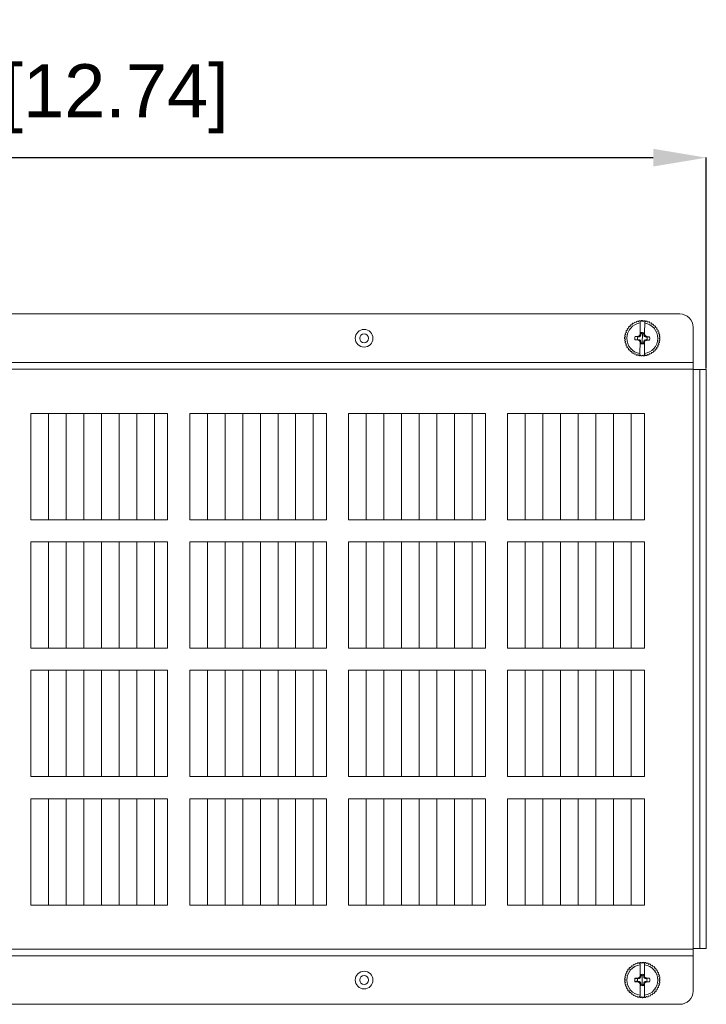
# Model space of a CAD drawing. Header units: millimetres. Extents: x 3925 to 5043, y -86 to 778.
# Tile 279 of 439: x 4589 to 4628, y 403 to 459. Entities that reach past the tile are written whole.
import ezdxf

# ---------------------------------------------------------------- set-up
doc = ezdxf.new("R2010")
doc.units = ezdxf.units.MM
doc.header["$LTSCALE"] = 46.255
doc.header["$PDMODE"] = 3
doc.header["$PDSIZE"] = 1
doc.layers.get('0').update_dxf_attribs({"linetype": 'CONTINUOUS'})
doc.layers.get('Defpoints').update_dxf_attribs({"linetype": 'CONTINUOUS'})
for name, color, linetype in [('H30K-FOG-FILDXF_CONTINUOUS_LINE', 7, 'CONTINUOUS'), ('PIN-D3_L3-T1DXF_CONTINUOUS_LINE', 7, 'CONTINUOUS'), ('SW3DPS-52-39DXF_CONTINUOUS_LINE', 7, 'CONTINUOUS')]:
    doc.layers.add(name, color=color, linetype=linetype)
doc.styles.add('SLDTEXTSTYLE0', font='arialbd.ttf', dxfattribs={"height": 5.5})
doc.styles.add('SLDTEXTSTYLE2', font='arial.ttf')
doc.dimstyles.new('SLDDIMSTYLE1', dxfattribs={"dimtxt": 5.650301, "dimasz": 4.572, "dimexe": 0, "dimexo": 0.0625, "dimgap": 1.412575, "dimtad": 0, "dimtih": 1, "dimtoh": 1, "dimlfac": 3.5, "dimrnd": 1e-09, "dimzin": 4, "dimdsep": 46, "dimtxsty": 'SLDTEXTSTYLE0', "dimsah": 1, "dimcen": 0.09, "dimadec": 0, "dimazin": 1, "dimtol": 1, "dimtp": 0.8, "dimtm": 0.8, "dimtfac": 1, "dimtdec": 1, "dimtofl": 0, "dimtmove": 0, "dimatfit": 3, "dimfxl": 1, "dimfrac": 2, "dimtolj": 1, "dimarcsym": 0})

# ---------------------------------------------------------------- blocks, each defined once
blk = doc.blocks.new('*D46')
at = {"color": 0, "linetype": 'Continuous', "lineweight": -2}
for p, q in [((4547.219, 439.294), (4547.219, 451.231)), ((4550.219, 451.231), (4625.094, 451.231)), ((4628.094, 439.294), (4628.094, 451.231))]:
    blk.add_line(p, q, dxfattribs=at)
at = {"color": 0, "linetype": 'Continuous'}
for points in [[(4550.219, 451.731), (4550.219, 450.731), (4547.219, 451.231)], [(4625.094, 451.731), (4625.094, 450.731), (4628.094, 451.231)]]:
    blk.add_solid(points, dxfattribs=at)
at = {"layer": 'Defpoints', "color": 0, "linetype": 'Continuous'}
for p in [(4628.094, 451.231), (4547.219, 439.231), (4628.094, 439.231)]:
    blk.add_point(p, dxfattribs=at)
at = {"color": 0, "linetype": 'Continuous', "lineweight": 0, "insert": (4587.657, 454.566), "char_height": 3, "attachment_point": 5, "style": 'SLDTEXTSTYLE2'}
blk.add_mtext('\\A1;323.50 [12.74]', dxfattribs=at)

msp = doc.modelspace()

# ---------------------------------------------------------------- linework, layer by layer
at = {"layer": 'H30K-FOG-FILDXF_CONTINUOUS_LINE', "color": 7, "linetype": 'Continuous', "lineweight": 0}
for p, q in [((4548.7191, 442.3811), (4626.5941, 442.3811)), ((4627.3441, 404.0561), (4627.3441, 441.6311)), ((4547.9691, 439.6311), (4627.3441, 439.6311)), ((4547.9691, 439.2561), (4627.3441, 439.2561)), ((4628.0941, 439.2311), (4627.3441, 439.2311)), ((4627.7191, 439.2311), (4627.7191, 406.4561)), ((4628.0941, 439.2311), (4628.0941, 406.4561)), ((4589.8441, 436.7561), (4589.8441, 430.7374)), ((4597.5941, 436.7561), (4589.8441, 436.7561)), ((4590.8441, 436.7561), (4590.8441, 430.7374)), ((4591.8441, 436.7561), (4591.8441, 430.7374)), ((4592.8441, 436.7561), (4592.8441, 430.7374)), ((4593.8441, 436.7561), (4593.8441, 430.7374)), ((4594.8441, 436.7561), (4594.8441, 430.7374)), ((4595.8441, 436.7561), (4595.8441, 430.7374)), ((4596.8441, 436.7561), (4596.8441, 430.7374)), ((4597.5941, 430.7374), (4597.5941, 436.7561)), ((4598.8441, 436.7561), (4598.8441, 430.7374)), ((4606.5941, 436.7561), (4598.8441, 436.7561)), ((4599.8441, 436.7561), (4599.8441, 430.7374)), ((4600.8441, 436.7561), (4600.8441, 430.7374)), ((4601.8441, 436.7561), (4601.8441, 430.7374)), ((4602.8441, 436.7561), (4602.8441, 430.7374)), ((4603.8441, 436.7561), (4603.8441, 430.7374)), ((4604.8441, 436.7561), (4604.8441, 430.7374)), ((4605.8441, 436.7561), (4605.8441, 430.7374)), ((4606.5941, 430.7374), (4606.5941, 436.7561)), ((4615.5941, 436.7561), (4607.8441, 436.7561)), ((4607.8441, 436.7561), (4607.8441, 430.7374)), ((4608.8441, 436.7561), (4608.8441, 430.7374)), ((4609.8441, 436.7561), (4609.8441, 430.7374)), ((4610.8441, 436.7561), (4610.8441, 430.7374)), ((4611.8441, 436.7561), (4611.8441, 430.7374)), ((4612.8441, 436.7561), (4612.8441, 430.7374)), ((4613.8441, 436.7561), (4613.8441, 430.7374)), ((4614.8441, 436.7561), (4614.8441, 430.7374)), ((4615.5941, 430.7374), (4615.5941, 436.7561)), ((4624.5941, 436.7561), (4616.8441, 436.7561)), ((4616.8441, 436.7561), (4616.8441, 430.7374)), ((4617.8441, 436.7561), (4617.8441, 430.7374)), ((4618.8441, 436.7561), (4618.8441, 430.7374)), ((4619.8441, 436.7561), (4619.8441, 430.7374)), ((4620.8441, 436.7561), (4620.8441, 430.7374)), ((4621.8441, 436.7561), (4621.8441, 430.7374)), ((4622.8441, 436.7561), (4622.8441, 430.7374)), ((4623.8441, 436.7561), (4623.8441, 430.7374)), ((4624.5941, 430.7374), (4624.5941, 436.7561)), ((4589.8441, 430.7374), (4597.5941, 430.7374)), ((4598.8441, 430.7374), (4606.5941, 430.7374)), ((4607.8441, 430.7374), (4615.5941, 430.7374)), ((4616.8441, 430.7374), (4624.5941, 430.7374)), ((4589.8441, 429.4861), (4589.8441, 423.4674)), ((4597.5941, 429.4861), (4589.8441, 429.4861)), ((4590.8441, 429.4861), (4590.8441, 423.4674)), ((4591.8441, 429.4861), (4591.8441, 423.4674)), ((4592.8441, 429.4861), (4592.8441, 423.4674)), ((4593.8441, 429.4861), (4593.8441, 423.4674)), ((4594.8441, 429.4861), (4594.8441, 423.4674)), ((4595.8441, 429.4861), (4595.8441, 423.4674)), ((4596.8441, 429.4861), (4596.8441, 423.4674)), ((4597.5941, 423.4674), (4597.5941, 429.4861)), ((4606.5941, 429.4861), (4598.8441, 429.4861)), ((4598.8441, 429.4861), (4598.8441, 423.4674)), ((4599.8441, 429.4861), (4599.8441, 423.4674)), ((4600.8441, 429.4861), (4600.8441, 423.4674)), ((4601.8441, 429.4861), (4601.8441, 423.4674)), ((4602.8441, 429.4861), (4602.8441, 423.4674)), ((4603.8441, 429.4861), (4603.8441, 423.4674)), ((4604.8441, 429.4861), (4604.8441, 423.4674)), ((4605.8441, 429.4861), (4605.8441, 423.4674)), ((4606.5941, 423.4674), (4606.5941, 429.4861)), ((4615.5941, 429.4861), (4607.8441, 429.4861)), ((4607.8441, 429.4861), (4607.8441, 423.4674)), ((4608.8441, 429.4861), (4608.8441, 423.4674)), ((4609.8441, 429.4861), (4609.8441, 423.4674)), ((4610.8441, 429.4861), (4610.8441, 423.4674)), ((4611.8441, 429.4861), (4611.8441, 423.4674)), ((4612.8441, 429.4861), (4612.8441, 423.4674)), ((4613.8441, 429.4861), (4613.8441, 423.4674)), ((4614.8441, 429.4861), (4614.8441, 423.4674)), ((4615.5941, 423.4674), (4615.5941, 429.4861)), ((4624.5941, 429.4861), (4616.8441, 429.4861)), ((4616.8441, 429.4861), (4616.8441, 423.4674)), ((4617.8441, 429.4861), (4617.8441, 423.4674)), ((4618.8441, 429.4861), (4618.8441, 423.4674)), ((4619.8441, 429.4861), (4619.8441, 423.4674)), ((4620.8441, 429.4861), (4620.8441, 423.4674)), ((4621.8441, 429.4861), (4621.8441, 423.4674)), ((4622.8441, 429.4861), (4622.8441, 423.4674)), ((4623.8441, 429.4861), (4623.8441, 423.4674)), ((4624.5941, 423.4674), (4624.5941, 429.4861)), ((4589.8441, 423.4674), (4597.5941, 423.4674)), ((4598.8441, 423.4674), (4606.5941, 423.4674)), ((4607.8441, 423.4674), (4615.5941, 423.4674)), ((4616.8441, 423.4674), (4624.5941, 423.4674)), ((4597.5941, 422.2161), (4589.8441, 422.2161)), ((4589.8441, 422.2161), (4589.8441, 416.1974)), ((4590.8441, 422.2161), (4590.8441, 416.1974)), ((4591.8441, 422.2161), (4591.8441, 416.1974)), ((4592.8441, 422.2161), (4592.8441, 416.1974)), ((4593.8441, 422.2161), (4593.8441, 416.1974)), ((4594.8441, 422.2161), (4594.8441, 416.1974)), ((4595.8441, 422.2161), (4595.8441, 416.1974)), ((4596.8441, 422.2161), (4596.8441, 416.1974)), ((4597.5941, 416.1974), (4597.5941, 422.2161)), ((4606.5941, 422.2161), (4598.8441, 422.2161)), ((4598.8441, 422.2161), (4598.8441, 416.1974)), ((4599.8441, 422.2161), (4599.8441, 416.1974)), ((4600.8441, 422.2161), (4600.8441, 416.1974)), ((4601.8441, 422.2161), (4601.8441, 416.1974)), ((4602.8441, 422.2161), (4602.8441, 416.1974)), ((4603.8441, 422.2161), (4603.8441, 416.1974)), ((4604.8441, 422.2161), (4604.8441, 416.1974)), ((4605.8441, 422.2161), (4605.8441, 416.1974)), ((4606.5941, 416.1974), (4606.5941, 422.2161)), ((4615.5941, 422.2161), (4607.8441, 422.2161)), ((4607.8441, 422.2161), (4607.8441, 416.1974)), ((4608.8441, 422.2161), (4608.8441, 416.1974)), ((4609.8441, 422.2161), (4609.8441, 416.1974)), ((4610.8441, 422.2161), (4610.8441, 416.1974)), ((4611.8441, 422.2161), (4611.8441, 416.1974)), ((4612.8441, 422.2161), (4612.8441, 416.1974)), ((4613.8441, 422.2161), (4613.8441, 416.1974)), ((4614.8441, 422.2161), (4614.8441, 416.1974)), ((4615.5941, 416.1974), (4615.5941, 422.2161)), ((4624.5941, 422.2161), (4616.8441, 422.2161)), ((4616.8441, 422.2161), (4616.8441, 416.1974)), ((4617.8441, 422.2161), (4617.8441, 416.1974)), ((4618.8441, 422.2161), (4618.8441, 416.1974)), ((4619.8441, 422.2161), (4619.8441, 416.1974)), ((4620.8441, 422.2161), (4620.8441, 416.1974)), ((4621.8441, 422.2161), (4621.8441, 416.1974)), ((4622.8441, 422.2161), (4622.8441, 416.1974)), ((4623.8441, 422.2161), (4623.8441, 416.1974)), ((4624.5941, 416.1974), (4624.5941, 422.2161)), ((4589.8441, 416.1974), (4597.5941, 416.1974)), ((4598.8441, 416.1974), (4606.5941, 416.1974)), ((4607.8441, 416.1974), (4615.5941, 416.1974)), ((4616.8441, 416.1974), (4624.5941, 416.1974)), ((4597.5941, 414.9461), (4589.8441, 414.9461)), ((4589.8441, 414.9461), (4589.8441, 408.9274)), ((4590.8441, 414.9461), (4590.8441, 408.9311)), ((4591.8441, 414.9461), (4591.8441, 408.9311)), ((4592.8441, 414.9461), (4592.8441, 408.9311)), ((4593.8441, 414.9461), (4593.8441, 408.9311)), ((4594.8441, 414.9461), (4594.8441, 408.9311)), ((4595.8441, 414.9461), (4595.8441, 408.9311)), ((4596.8441, 414.9461), (4596.8441, 408.9311)), ((4597.5941, 408.9274), (4597.5941, 414.9461)), ((4606.5941, 414.9461), (4598.8441, 414.9461)), ((4598.8441, 414.9461), (4598.8441, 408.9274)), ((4599.8441, 414.9461), (4599.8441, 408.9311)), ((4600.8441, 414.9461), (4600.8441, 408.9311)), ((4601.8441, 414.9461), (4601.8441, 408.9311)), ((4602.8441, 414.9461), (4602.8441, 408.9311)), ((4603.8441, 414.9461), (4603.8441, 408.9311)), ((4604.8441, 414.9461), (4604.8441, 408.9311)), ((4605.8441, 414.9461), (4605.8441, 408.9311)), ((4606.5941, 408.9274), (4606.5941, 414.9461)), ((4615.5941, 414.9461), (4607.8441, 414.9461)), ((4607.8441, 414.9461), (4607.8441, 408.9274)), ((4608.8441, 414.9461), (4608.8441, 408.9311)), ((4609.8441, 414.9461), (4609.8441, 408.9311)), ((4610.8441, 414.9461), (4610.8441, 408.9311)), ((4611.8441, 414.9461), (4611.8441, 408.9311)), ((4612.8441, 414.9461), (4612.8441, 408.9311)), ((4613.8441, 414.9461), (4613.8441, 408.9311)), ((4614.8441, 414.9461), (4614.8441, 408.9311)), ((4615.5941, 408.9274), (4615.5941, 414.9461)), ((4624.5941, 414.9461), (4616.8441, 414.9461)), ((4616.8441, 414.9461), (4616.8441, 408.9274)), ((4617.8441, 414.9461), (4617.8441, 408.9311)), ((4618.8441, 414.9461), (4618.8441, 408.9311)), ((4619.8441, 414.9461), (4619.8441, 408.9311)), ((4620.8441, 414.9461), (4620.8441, 408.9311)), ((4621.8441, 414.9461), (4621.8441, 408.9311)), ((4622.8441, 414.9461), (4622.8441, 408.9311)), ((4623.8441, 414.9461), (4623.8441, 408.9311)), ((4624.5941, 408.9274), (4624.5941, 414.9461)), ((4589.8441, 408.9274), (4597.5941, 408.9274)), ((4598.8441, 408.9274), (4606.5941, 408.9274)), ((4607.8441, 408.9274), (4615.5941, 408.9274)), ((4616.8441, 408.9274), (4624.5941, 408.9274)), ((4627.3441, 406.4311), (4547.9691, 406.4311)), ((4628.0941, 406.4561), (4627.3441, 406.4561)), ((4627.3441, 406.0561), (4547.9691, 406.0561)), ((4626.5941, 403.3061), (4548.7191, 403.3061))]:
    msp.add_line(p, q, dxfattribs=at)
for centre in [(4608.7191, 441.0061), (4608.7191, 404.6811)]:
    msp.add_circle(centre, 0.25, dxfattribs=at)
for centre, start, end in [((4626.5941, 441.6311), 0, 90), ((4626.5941, 404.0561), 270, 0)]:
    msp.add_arc(centre, 0.75, start, end, dxfattribs=at)
at = {"layer": 'PIN-D3_L3-T1DXF_CONTINUOUS_LINE', "color": 7, "linetype": 'Continuous', "lineweight": 0}
for centre in [(4608.7191, 441.0061), (4608.7191, 404.6811)]:
    msp.add_circle(centre, 0.5, dxfattribs=at)
at = {"layer": 'SW3DPS-52-39DXF_CONTINUOUS_LINE', "color": 7, "linetype": 'Continuous', "lineweight": 0}
for p, q in [((4624.2472, 441.9358), (4624.2793, 441.9879)), ((4624.3316, 441.9966), (4624.3788, 441.9577)), ((4624.3519, 441.9799), (4624.3508, 441.8731)), ((4624.3788, 441.9577), (4624.4177, 442.0048)), ((4624.4708, 442.0061), (4624.5121, 441.961)), ((4624.5121, 441.961), (4624.5572, 442.0022)), ((4624.5982, 441.2132), (4624.6061, 441.9967)), ((4624.61, 441.9961), (4624.6445, 441.9457)), ((4624.6445, 441.9457), (4624.695, 441.9803)), ((4623.571, 441.4461), (4623.6297, 441.4634)), ((4623.6297, 441.4634), (4623.6124, 441.522)), ((4623.641, 441.5668), (4623.7015, 441.5757)), ((4623.7015, 441.5757), (4623.6926, 441.6362)), ((4623.7271, 441.6766), (4623.7883, 441.677)), ((4623.7883, 441.677), (4623.7878, 441.7382)), ((4623.8276, 441.7733), (4623.8882, 441.7652)), ((4623.8882, 441.7652), (4623.8963, 441.8259)), ((4623.9406, 441.8551), (4623.9995, 441.8387)), ((4623.9995, 441.8387), (4624.016, 441.8976)), ((4624.0639, 441.9204), (4624.12, 441.8959)), ((4624.12, 441.8959), (4624.1445, 441.952)), ((4624.1951, 441.9679), (4624.2472, 441.9358)), ((4624.3442, 441.2158), (4624.3508, 441.8731)), ((4624.7464, 441.9669), (4624.7736, 441.9121)), ((4624.7736, 441.9121), (4624.8284, 441.9393)), ((4624.8774, 441.919), (4624.8967, 441.8609)), ((4624.8967, 441.8609), (4624.9548, 441.8802)), ((4625.0005, 441.8532), (4625.0115, 441.7931)), ((4625.0115, 441.7931), (4625.0717, 441.8041)), ((4625.1132, 441.771), (4625.1158, 441.7099)), ((4625.1158, 441.7099), (4625.1769, 441.7125)), ((4625.2134, 441.674), (4625.2074, 441.6131)), ((4625.2074, 441.6131), (4625.2683, 441.6071)), ((4625.2991, 441.5639), (4625.2847, 441.5044)), ((4625.2847, 441.5044), (4625.3442, 441.49)), ((4625.3686, 441.4429), (4625.3461, 441.386)), ((4623.515, 440.9491), (4623.4692, 440.9897)), ((4623.4697, 441.0428), (4623.5163, 441.0824)), ((4623.4743, 440.9033), (4623.515, 440.9491)), ((4623.5163, 441.0824), (4623.4766, 441.129)), ((4623.4846, 441.1815), (4623.5362, 441.2143)), ((4623.5362, 441.2143), (4623.5034, 441.2659)), ((4623.5185, 441.3168), (4623.5742, 441.3421)), ((4623.5742, 441.3421), (4623.5489, 441.3978)), ((4624.0551, 440.9148), (4624.2135, 440.9215)), ((4624.1975, 440.9109), (4624.0551, 440.9148)), ((4624.057, 441.1058), (4624.1994, 441.1069)), ((4624.2152, 441.0959), (4624.057, 441.1058)), ((4624.2929, 440.9207), (4624.1975, 440.9109)), ((4624.3146, 440.8548), (4624.1975, 440.9109)), ((4624.1994, 441.1069), (4624.3177, 441.1606)), ((4624.2947, 441.0951), (4624.1994, 441.1069)), ((4624.2929, 440.9207), (4624.2135, 440.9215)), ((4624.2152, 441.0959), (4624.2947, 441.0951)), ((4624.3547, 440.8941), (4624.3146, 440.8548)), ((4624.34, 440.799), (4624.3146, 440.8548)), ((4624.3177, 441.1606), (4624.3442, 441.2158)), ((4624.3177, 441.1606), (4624.357, 441.1205)), ((4624.3406, 440.8676), (4624.34, 440.799)), ((4624.3751, 440.7917), (4624.3406, 440.8676)), ((4624.3435, 441.1472), (4624.3795, 441.2224)), ((4624.3442, 441.2158), (4624.3435, 441.1472)), ((4624.3795, 441.2224), (4624.3821, 441.3189)), ((4624.3836, 441.1823), (4624.3795, 441.2224)), ((4624.3821, 441.3189), (4624.4111, 441.3242)), ((4624.3821, 441.3189), (4624.3845, 441.2652)), ((4624.3836, 441.1823), (4624.3845, 441.2652)), ((4624.4111, 441.3242), (4624.4208, 441.271)), ((4624.4663, 440.7369), (4624.4718, 441.2753)), ((4624.5472, 441.3198), (4624.5341, 441.2674)), ((4624.5341, 441.2674), (4624.5588, 441.2615)), ((4624.5472, 441.3198), (4624.5623, 441.3159)), ((4624.5588, 441.2615), (4624.558, 441.1805)), ((4624.563, 441.2206), (4624.558, 441.1805)), ((4624.5946, 440.865), (4624.5586, 440.7898)), ((4624.5588, 441.2615), (4624.5623, 441.316)), ((4624.5623, 441.3159), (4624.563, 441.2206)), ((4624.563, 441.2206), (4624.5975, 441.1446)), ((4624.6204, 440.8517), (4624.5811, 440.8918)), ((4624.5834, 441.1182), (4624.6235, 441.1575)), ((4624.5939, 440.7964), (4624.5946, 440.865)), ((4624.5975, 441.1446), (4624.5982, 441.2132)), ((4624.5982, 441.2132), (4624.6235, 441.1575)), ((4624.7387, 440.9054), (4624.6204, 440.8517)), ((4624.6235, 441.1575), (4624.7406, 441.1014)), ((4624.7244, 440.9163), (4624.6434, 440.9171)), ((4624.7387, 440.9054), (4624.6434, 440.9171)), ((4624.7406, 441.1014), (4624.6452, 441.0916)), ((4624.6452, 441.0916), (4624.7282, 441.0907)), ((4624.7303, 440.941), (4624.7244, 440.9163)), ((4624.7244, 440.9163), (4624.8651, 440.9075)), ((4624.8833, 441.0974), (4624.7282, 441.0907)), ((4624.8651, 440.9075), (4624.7303, 440.941)), ((4624.8861, 441.0822), (4624.7339, 441.0544)), ((4624.8811, 440.9064), (4624.7387, 440.9054)), ((4624.7406, 441.1014), (4624.8833, 441.0974)), ((4624.8651, 440.9075), (4624.8652, 440.9074)), ((4624.8652, 440.9074), (4624.8811, 440.9064)), ((4624.8833, 441.0974), (4624.8861, 441.0822)), ((4625.3461, 441.386), (4625.403, 441.3635)), ((4625.4206, 441.3135), (4625.3905, 441.2603)), ((4625.3905, 441.2603), (4625.4437, 441.2301)), ((4625.4634, 440.8999), (4625.4142, 440.8635)), ((4625.4142, 440.8635), (4625.4505, 440.8143)), ((4625.4542, 441.1781), (4625.4169, 441.1296)), ((4625.4169, 441.1296), (4625.4653, 441.0923)), ((4625.4685, 441.0393), (4625.4248, 440.9965)), ((4625.4248, 440.9965), (4625.4676, 440.9528)), ((4623.5322, 440.8169), (4623.4812, 440.8507)), ((4623.4983, 440.7659), (4623.5322, 440.8169)), ((4623.5676, 440.6883), (4623.5124, 440.7147)), ((4623.5412, 440.6331), (4623.5676, 440.6883)), ((4623.6206, 440.566), (4623.5623, 440.5844)), ((4623.6022, 440.5076), (4623.6206, 440.566)), ((4623.6901, 440.4522), (4623.6298, 440.4623)), ((4623.68, 440.3918), (4623.6901, 440.4522)), ((4623.7748, 440.3492), (4623.7137, 440.3508)), ((4623.7731, 440.288), (4623.7748, 440.3492)), ((4624.3333, 440.1417), (4624.34, 440.799)), ((4624.3751, 440.7917), (4624.3801, 440.8318)), ((4624.3758, 440.6963), (4624.3751, 440.7917)), ((4624.3758, 440.6963), (4624.3793, 440.7508)), ((4624.3909, 440.6924), (4624.3758, 440.6963)), ((4624.3793, 440.7508), (4624.3801, 440.8318)), ((4624.404, 440.7449), (4624.3793, 440.7508)), ((4624.3909, 440.6924), (4624.404, 440.7449)), ((4624.527, 440.6881), (4624.5173, 440.7413)), ((4624.556, 440.6934), (4624.527, 440.6881)), ((4624.5545, 440.83), (4624.5536, 440.747)), ((4624.556, 440.6934), (4624.5536, 440.747)), ((4624.5586, 440.7898), (4624.5545, 440.83)), ((4624.5586, 440.7898), (4624.556, 440.6934)), ((4624.586, 440.013), (4624.5939, 440.7964)), ((4624.6204, 440.8517), (4624.5939, 440.7964)), ((4625.256, 440.3891), (4625.195, 440.3844)), ((4625.195, 440.3844), (4625.1997, 440.3234)), ((4625.3342, 440.5046), (4625.2745, 440.4915)), ((4625.2745, 440.4915), (4625.2876, 440.4317)), ((4625.3956, 440.6299), (4625.3382, 440.6086)), ((4625.3382, 440.6086), (4625.3596, 440.5512)), ((4625.4389, 440.7625), (4625.3851, 440.7334)), ((4625.3851, 440.7334), (4625.4142, 440.6796)), ((4623.873, 440.2589), (4623.8122, 440.2521)), ((4623.8799, 440.1981), (4623.873, 440.2589)), ((4623.9828, 440.1833), (4623.9236, 440.168)), ((4623.998, 440.124), (4623.9828, 440.1833)), ((4624.1021, 440.1236), (4624.0455, 440.1003)), ((4624.1254, 440.067), (4624.1021, 440.1236)), ((4624.2285, 440.0811), (4624.1757, 440.0501)), ((4624.2594, 440.0283), (4624.2285, 440.0811)), ((4624.3116, 440.0186), (4624.3595, 440.0566)), ((4624.3333, 440.1417), (4624.3322, 440.035)), ((4624.3976, 440.0087), (4624.3595, 440.0566)), ((4624.4927, 440.0506), (4624.4506, 440.0063)), ((4624.5371, 440.0084), (4624.4927, 440.0506)), ((4624.6255, 440.0632), (4624.5899, 440.0135)), ((4624.6753, 440.0276), (4624.6255, 440.0632)), ((4624.7552, 440.0942), (4624.7269, 440.0399)), ((4624.8094, 440.0658), (4624.7552, 440.0942)), ((4624.8793, 440.1429), (4624.8588, 440.0852)), ((4624.937, 440.1224), (4624.8793, 440.1429)), ((4624.9955, 440.2084), (4624.9832, 440.1484)), ((4625.0554, 440.1961), (4624.9955, 440.2084)), ((4625.1014, 440.2894), (4625.0976, 440.2283)), ((4625.1625, 440.2856), (4625.1014, 440.2894)), ((4623.5989, 405.1739), (4623.6585, 405.1876)), ((4623.6585, 405.1876), (4623.6447, 405.2472)), ((4623.6759, 405.2902), (4623.7369, 405.2955)), ((4623.7369, 405.2955), (4623.7315, 405.3565)), ((4623.7684, 405.3946), (4623.8295, 405.3914)), ((4623.8295, 405.3914), (4623.8327, 405.4525)), ((4623.8745, 405.4852), (4623.9346, 405.4735)), ((4623.9346, 405.4735), (4623.9462, 405.5336)), ((4623.9922, 405.5601), (4624.0501, 405.5402)), ((4624.0501, 405.5402), (4624.07, 405.598)), ((4624.1192, 405.6179), (4624.1737, 405.5902)), ((4624.1737, 405.5902), (4624.2015, 405.6447)), ((4624.253, 405.6575), (4624.3031, 405.6224)), ((4624.3031, 405.6224), (4624.3382, 405.6725)), ((4624.3421, 404.8895), (4624.3421, 405.673)), ((4624.391, 405.6781), (4624.4357, 405.6364)), ((4624.4357, 405.6364), (4624.4774, 405.6811)), ((4624.5305, 405.6792), (4624.569, 405.6317)), ((4624.569, 405.6317), (4624.6165, 405.6702)), ((4624.5961, 405.5469), (4624.5961, 405.6536)), ((4624.5961, 405.5469), (4624.5961, 404.8895)), ((4624.6688, 405.661), (4624.7003, 405.6085)), ((4624.7003, 405.6085), (4624.7527, 405.64)), ((4624.8032, 405.6236), (4624.8271, 405.5673)), ((4624.8271, 405.5673), (4624.8834, 405.5912)), ((4624.9311, 405.568), (4624.947, 405.5089)), ((4624.947, 405.5089), (4625.006, 405.5247)), ((4625.0501, 405.495), (4625.0575, 405.4343)), ((4625.0575, 405.4343), (4625.1182, 405.4418)), ((4625.1577, 405.4063), (4625.1566, 405.3451)), ((4625.1566, 405.3451), (4625.2178, 405.344)), ((4625.2519, 405.3034), (4625.2423, 405.2429)), ((4625.2423, 405.2429), (4625.3027, 405.2334)), ((4625.3309, 405.1884), (4625.313, 405.1299)), ((4623.5132, 404.6811), (4623.47, 404.7244)), ((4623.47, 404.6379), (4623.5132, 404.6811)), ((4623.4737, 404.7773), (4623.5225, 404.8141)), ((4623.5225, 404.8141), (4623.4857, 404.863)), ((4623.4968, 404.9149), (4623.5503, 404.9446)), ((4623.5503, 404.9446), (4623.5206, 404.9981)), ((4623.5388, 405.048), (4623.5959, 405.0699)), ((4623.5959, 405.0699), (4623.574, 405.127)), ((4624.0528, 404.6009), (4624.2047, 404.6302)), ((4624.0561, 404.7766), (4624.1984, 404.7791)), ((4624.0719, 404.7758), (4624.0561, 404.7766)), ((4624.0721, 404.7758), (4624.0719, 404.7758)), ((4624.2128, 404.7683), (4624.0721, 404.7758)), ((4624.0721, 404.7758), (4624.2072, 404.7436)), ((4624.1984, 404.7791), (4624.3162, 404.834)), ((4624.1984, 404.7791), (4624.2938, 404.7683)), ((4624.2072, 404.7436), (4624.2128, 404.7683)), ((4624.2128, 404.7683), (4624.2938, 404.7683)), ((4624.3162, 404.834), (4624.3421, 404.8895)), ((4624.3162, 404.834), (4624.3558, 404.7943)), ((4624.3421, 404.8209), (4624.3773, 404.8965)), ((4624.3421, 404.8895), (4624.3421, 404.8209)), ((4624.3773, 404.8965), (4624.379, 404.993)), ((4624.3773, 404.8965), (4624.3818, 404.8564)), ((4624.379, 404.993), (4624.4079, 404.9986)), ((4624.379, 404.993), (4624.3819, 404.9394)), ((4624.3818, 404.8564), (4624.3819, 404.9394)), ((4624.4079, 404.9986), (4624.4181, 404.9455)), ((4624.4691, 404.4119), (4624.4691, 404.9503)), ((4624.544, 404.9956), (4624.5315, 404.943)), ((4624.5315, 404.943), (4624.5562, 404.9374)), ((4624.544, 404.9956), (4624.5591, 404.9919)), ((4624.5591, 404.9919), (4624.5562, 404.9374)), ((4624.5562, 404.9374), (4624.5563, 404.8564)), ((4624.5608, 404.8965), (4624.5563, 404.8564)), ((4624.5591, 404.9919), (4624.5608, 404.8965)), ((4624.5608, 404.8965), (4624.5961, 404.8209)), ((4624.5823, 404.7943), (4624.6219, 404.834)), ((4624.5961, 404.8895), (4624.6219, 404.834)), ((4624.5961, 404.8209), (4624.5961, 404.8895)), ((4624.6219, 404.834), (4624.7397, 404.7791)), ((4624.6443, 404.7683), (4624.7397, 404.7791)), ((4624.6443, 404.7683), (4624.7238, 404.7683)), ((4624.8821, 404.7766), (4624.7238, 404.7683)), ((4624.7397, 404.7791), (4624.8821, 404.7766)), ((4625.313, 405.1299), (4625.3715, 405.112)), ((4625.3931, 405.0635), (4625.3672, 405.008)), ((4625.3672, 405.008), (4625.4227, 404.9822)), ((4625.4373, 404.9312), (4625.404, 404.8799)), ((4625.404, 404.8799), (4625.4553, 404.8465)), ((4625.4627, 404.794), (4625.4225, 404.7478)), ((4625.4225, 404.7478), (4625.4687, 404.7077)), ((4625.4687, 404.6546), (4625.4225, 404.6145)), ((4623.5225, 404.5481), (4623.4737, 404.5849)), ((4623.4857, 404.4992), (4623.5225, 404.5481)), ((4623.5503, 404.4177), (4623.4968, 404.4473)), ((4623.5206, 404.3642), (4623.5503, 404.4177)), ((4623.5959, 404.2924), (4623.5388, 404.3143)), ((4623.574, 404.2353), (4623.5959, 404.2924)), ((4623.6585, 404.1746), (4623.5989, 404.1884)), ((4623.6447, 404.115), (4623.6585, 404.1746)), ((4623.7369, 404.0667), (4623.6759, 404.0721)), ((4624.0558, 404.5856), (4624.0528, 404.6009)), ((4624.0558, 404.5856), (4624.2108, 404.5939)), ((4624.1984, 404.5831), (4624.0558, 404.5856)), ((4624.1984, 404.5831), (4624.2938, 404.5939)), ((4624.3162, 404.5282), (4624.1984, 404.5831)), ((4624.2938, 404.5939), (4624.2108, 404.5939)), ((4624.3558, 404.5679), (4624.3162, 404.5282)), ((4624.3421, 404.4727), (4624.3162, 404.5282)), ((4624.3773, 404.4657), (4624.3421, 404.5413)), ((4624.3421, 404.5413), (4624.3421, 404.4727)), ((4624.3421, 403.6892), (4624.3421, 404.4727)), ((4624.3773, 404.4657), (4624.3818, 404.5059)), ((4624.379, 404.3704), (4624.3773, 404.4657)), ((4624.3819, 404.4249), (4624.379, 404.3704)), ((4624.3941, 404.3667), (4624.379, 404.3704)), ((4624.3819, 404.4249), (4624.3818, 404.5059)), ((4624.4066, 404.4192), (4624.3818, 404.4249)), ((4624.3941, 404.3667), (4624.4066, 404.4193)), ((4624.5302, 404.3637), (4624.52, 404.4168)), ((4624.5591, 404.3693), (4624.5302, 404.3637)), ((4624.5563, 404.5059), (4624.5562, 404.4229)), ((4624.5591, 404.3693), (4624.5562, 404.4229)), ((4624.5563, 404.5059), (4624.5608, 404.4657)), ((4624.5608, 404.4657), (4624.5591, 404.3693)), ((4624.5961, 404.5413), (4624.5608, 404.4657)), ((4624.6219, 404.5282), (4624.5823, 404.5679)), ((4624.5961, 404.4727), (4624.5961, 404.5413)), ((4624.6219, 404.5282), (4624.5961, 404.4727)), ((4624.5961, 404.4727), (4624.5961, 403.8154)), ((4624.7397, 404.5831), (4624.6219, 404.5282)), ((4624.7238, 404.5939), (4624.6443, 404.5939)), ((4624.6443, 404.5939), (4624.7397, 404.5831)), ((4624.7238, 404.5939), (4624.8821, 404.5856)), ((4624.8821, 404.5856), (4624.7397, 404.5831)), ((4625.3027, 404.1289), (4625.2423, 404.1193)), ((4625.2423, 404.1193), (4625.2519, 404.0589)), ((4625.3715, 404.2503), (4625.313, 404.2324)), ((4625.313, 404.2324), (4625.3309, 404.1739)), ((4625.4227, 404.3801), (4625.3672, 404.3542)), ((4625.3672, 404.3542), (4625.3931, 404.2988)), ((4625.4553, 404.5157), (4625.404, 404.4824)), ((4625.404, 404.4824), (4625.4373, 404.4311)), ((4625.4225, 404.6145), (4625.4627, 404.5683)), ((4623.7315, 404.0058), (4623.7369, 404.0667)), ((4623.8295, 403.9708), (4623.7684, 403.9676)), ((4623.8327, 403.9097), (4623.8295, 403.9708)), ((4623.9346, 403.8887), (4623.8745, 403.8771)), ((4623.9462, 403.8287), (4623.9346, 403.8887)), ((4624.0501, 403.8221), (4623.9922, 403.8021)), ((4624.07, 403.7642), (4624.0501, 403.8221)), ((4624.1737, 403.7721), (4624.1192, 403.7443)), ((4624.2015, 403.7176), (4624.1737, 403.7721)), ((4624.3031, 403.7398), (4624.253, 403.7048)), ((4624.3382, 403.6897), (4624.3031, 403.7398)), ((4624.4357, 403.7259), (4624.391, 403.6842)), ((4624.4774, 403.6812), (4624.4357, 403.7259)), ((4624.569, 403.7306), (4624.5305, 403.683)), ((4624.6165, 403.6921), (4624.569, 403.7306)), ((4624.5961, 403.7086), (4624.5961, 403.8154)), ((4624.7003, 403.7537), (4624.6688, 403.7013)), ((4624.7527, 403.7222), (4624.7003, 403.7537)), ((4624.8271, 403.7949), (4624.8032, 403.7386)), ((4624.8834, 403.771), (4624.8271, 403.7949)), ((4624.947, 403.8534), (4624.9311, 403.7943)), ((4625.006, 403.8375), (4624.947, 403.8534)), ((4625.0575, 403.9279), (4625.0501, 403.8672)), ((4625.1182, 403.9205), (4625.0575, 403.9279)), ((4625.2178, 404.0182), (4625.1566, 404.0172)), ((4625.1566, 404.0172), (4625.1577, 403.956))]:
    msp.add_line(p, q, dxfattribs=at)
for points in [[(4624.3547, 440.8941), (4624.3347, 440.9029), (4624.3141, 440.9117), (4624.2929, 440.9207)], [(4624.2947, 441.0951), (4624.3161, 441.1036), (4624.3368, 441.1121), (4624.357, 441.1205)], [(4624.3801, 440.8318), (4624.3715, 440.8531), (4624.3631, 440.8739), (4624.3547, 440.8941)], [(4624.357, 441.1205), (4624.3658, 441.1405), (4624.3747, 441.1611), (4624.3836, 441.1823)], [(4624.3845, 441.2652), (4624.3934, 441.2665), (4624.4025, 441.2679), (4624.4116, 441.2694), (4624.4208, 441.271)], [(4624.5811, 440.8918), (4624.5723, 440.8718), (4624.5635, 440.8512), (4624.5545, 440.83)], [(4624.558, 441.1805), (4624.5666, 441.1591), (4624.575, 441.1384), (4624.5834, 441.1182)], [(4624.6434, 440.9171), (4624.6221, 440.9086), (4624.6013, 440.9002), (4624.5811, 440.8918)], [(4624.5834, 441.1182), (4624.6034, 441.1094), (4624.624, 441.1005), (4624.6452, 441.0916)], [(4624.7282, 441.0907), (4624.7299, 441.0787), (4624.7318, 441.0666), (4624.7339, 441.0544)], [(4624.5536, 440.747), (4624.5417, 440.7453), (4624.5296, 440.7434), (4624.5173, 440.7413)], [(4624.2108, 404.5939), (4624.209, 404.6059), (4624.207, 404.618), (4624.2047, 404.6302)], [(4624.2938, 404.7683), (4624.3151, 404.7771), (4624.3357, 404.7857), (4624.3558, 404.7943)], [(4624.3558, 404.7943), (4624.3644, 404.8144), (4624.3731, 404.8351), (4624.3818, 404.8564)], [(4624.3819, 404.9394), (4624.3938, 404.9412), (4624.4059, 404.9432), (4624.4181, 404.9455)], [(4624.5563, 404.8564), (4624.565, 404.8351), (4624.5737, 404.8144), (4624.5823, 404.7943)], [(4624.5823, 404.7943), (4624.6024, 404.7857), (4624.623, 404.7771), (4624.6443, 404.7683)], [(4624.3558, 404.5679), (4624.3357, 404.5765), (4624.3151, 404.5852), (4624.2938, 404.5939)], [(4624.3818, 404.5059), (4624.3731, 404.5272), (4624.3644, 404.5478), (4624.3558, 404.5679)], [(4624.5563, 404.4229), (4624.5473, 404.4215), (4624.5383, 404.4201), (4624.5292, 404.4185), (4624.52, 404.4167)], [(4624.5823, 404.5679), (4624.5737, 404.5478), (4624.565, 404.5272), (4624.5563, 404.5059)], [(4624.6443, 404.5939), (4624.623, 404.5852), (4624.6024, 404.5765), (4624.5823, 404.5679)]]:
    msp.add_lwpolyline(points, dxfattribs=at)
for centre, radius, start, end in [((4624.4691, 441.0061), 1, 97.89974, 100.94117), ((4624.4691, 441.0061), 1, 89.89973, 92.94117), ((4624.4691, 441.0061), 1, 81.89973, 84.94117), ((4624.4691, 441.0061), 1, 73.89973, 76.94117), ((4624.4691, 441.0061), 1, 153.89973, 156.94117), ((4624.4691, 441.0061), 0.875, 97.76602, 261.07489), ((4624.4691, 441.0061), 1, 145.89973, 148.94117), ((4624.4691, 441.0061), 1, 137.89973, 140.94117), ((4624.4691, 441.0061), 1, 129.89973, 132.94117), ((4624.4691, 441.0061), 1, 121.89973, 124.94117), ((4624.4691, 441.0061), 1, 113.89973, 116.94117), ((4624.4691, 441.0061), 1, 105.89973, 108.94117), ((4624.4691, 441.0061), 0.875, 277.76602, 81.07489), ((4624.4691, 441.0061), 1, 65.89973, 68.94117), ((4624.4691, 441.0061), 1, 57.89973, 60.94117), ((4624.4691, 441.0061), 1, 49.89973, 52.94117), ((4624.4691, 441.0061), 1, 41.89973, 44.94117), ((4624.4691, 441.0061), 1, 33.89973, 36.94117), ((4624.4691, 441.0061), 1, 25.89973, 28.94117), ((4624.4691, 441.0061), 1, 177.89973, 180.94117), ((4624.4691, 441.0061), 1, 185.89973, 188.94117), ((4624.4691, 441.0061), 1, 169.89973, 172.94117), ((4624.4691, 441.0061), 1, 161.89973, 164.94117), ((4624.4691, 441.0061), 0.4239, 166.39925, 192.44166), ((4624.4691, 441.0061), 0.2692, 160.52191, 198.31897), ((4624.4691, 441.0061), 0.3233, 76.00947, 100.33158), ((4624.4691, 441.0061), 0.2692, 76.00947, 100.33158), ((4624.4691, 441.0061), 0.2692, 346.00947, 10.33158), ((4624.4691, 441.0061), 0.4239, 346.39925, 10.33158), ((4624.4691, 441.0061), 1, 17.89973, 20.94117), ((4624.4691, 441.0061), 1, 9.89973, 12.94117), ((4624.4691, 441.0061), 1, 353.89973, 356.94117), ((4624.4691, 441.0061), 1, 1.89973, 4.94117), ((4624.4691, 441.0061), 1, 193.89973, 196.94117), ((4624.4691, 441.0061), 1, 201.89973, 204.94117), ((4624.4691, 441.0061), 1, 209.89973, 212.94117), ((4624.4691, 441.0061), 1, 217.89973, 220.94117), ((4624.4691, 441.0061), 0.3233, 256.00947, 280.33158), ((4624.4691, 441.0061), 0.2692, 256.00947, 280.33158), ((4624.4691, 441.0061), 1, 313.89973, 316.94117), ((4624.4691, 441.0061), 1, 321.89973, 324.94117), ((4624.4691, 441.0061), 1, 329.89973, 332.94117), ((4624.4691, 441.0061), 1, 337.89973, 340.94117), ((4624.4691, 441.0061), 1, 345.89973, 348.94117), ((4624.4691, 441.0061), 1, 225.89973, 228.94117), ((4624.4691, 441.0061), 1, 233.89973, 236.94117), ((4624.4691, 441.0061), 1, 241.89973, 244.94117), ((4624.4691, 441.0061), 1, 249.89973, 252.94117), ((4624.4691, 441.0061), 1, 257.89973, 260.94117), ((4624.4691, 441.0061), 1, 265.89973, 268.94117), ((4624.4691, 441.0061), 1, 273.89973, 276.94117), ((4624.4691, 441.0061), 1, 281.89974, 284.94117), ((4624.4691, 441.0061), 1, 289.89973, 292.94117), ((4624.4691, 441.0061), 1, 297.89973, 300.94117), ((4624.4691, 441.0061), 1, 305.89973, 308.94117), ((4624.4691, 404.6811), 0.875, 98.34557, 261.65443), ((4624.4691, 404.6811), 1, 142.47928, 145.52072), ((4624.4691, 404.6811), 1, 134.47928, 137.52072), ((4624.4691, 404.6811), 1, 126.47928, 129.52072), ((4624.4691, 404.6811), 1, 118.47928, 121.52072), ((4624.4691, 404.6811), 1, 110.47928, 113.52072), ((4624.4691, 404.6811), 1, 102.47928, 105.52072), ((4624.4691, 404.6811), 1, 94.47928, 97.52072), ((4624.4691, 404.6811), 1, 86.47928, 89.52072), ((4624.4691, 404.6811), 0.875, 278.34557, 81.65443), ((4624.4691, 404.6811), 1, 78.47928, 81.52072), ((4624.4691, 404.6811), 1, 70.47928, 73.52072), ((4624.4691, 404.6811), 1, 62.47928, 65.52072), ((4624.4691, 404.6811), 1, 54.47928, 57.52072), ((4624.4691, 404.6811), 1, 46.47928, 49.52072), ((4624.4691, 404.6811), 1, 38.47928, 41.52072), ((4624.4691, 404.6811), 1, 30.47928, 33.52072), ((4624.4691, 404.6811), 1, 174.47928, 177.52072), ((4624.4691, 404.6811), 1, 182.47928, 185.52072), ((4624.4691, 404.6811), 1, 166.47928, 169.52072), ((4624.4691, 404.6811), 1, 158.47928, 161.52072), ((4624.4691, 404.6811), 1, 150.47928, 153.52072), ((4624.4691, 404.6811), 0.4239, 166.9788, 190.91113), ((4624.4691, 404.6811), 0.2692, 166.58902, 190.91113), ((4624.4691, 404.6811), 0.3233, 76.58902, 100.91113), ((4624.4691, 404.6811), 0.2692, 76.58902, 100.91113), ((4624.4691, 404.6811), 0.2692, 341.10146, 18.89851), ((4624.4691, 404.6811), 0.4239, 346.9788, 13.0212), ((4624.4691, 404.6811), 1, 22.47928, 25.52072), ((4624.4691, 404.6811), 1, 14.47928, 17.52072), ((4624.4691, 404.6811), 1, 6.47928, 9.52072), ((4624.4691, 404.6811), 1, 358.47928, 1.52072), ((4624.4691, 404.6811), 1, 190.47928, 193.52072), ((4624.4691, 404.6811), 1, 198.47928, 201.52072), ((4624.4691, 404.6811), 1, 206.47928, 209.52072), ((4624.4691, 404.6811), 1, 214.47928, 217.52072), ((4624.4691, 404.6811), 0.3233, 256.58902, 280.91113), ((4624.4691, 404.6811), 0.2692, 256.58902, 280.91113), ((4624.4691, 404.6811), 1, 326.47928, 329.52072), ((4624.4691, 404.6811), 1, 334.47928, 337.52072), ((4624.4691, 404.6811), 1, 342.47928, 345.52072), ((4624.4691, 404.6811), 1, 350.47928, 353.52072), ((4624.4691, 404.6811), 1, 222.47928, 225.52072), ((4624.4691, 404.6811), 1, 230.47928, 233.52072), ((4624.4691, 404.6811), 1, 238.47928, 241.52072), ((4624.4691, 404.6811), 1, 246.47928, 249.52072), ((4624.4691, 404.6811), 1, 254.47928, 257.52072), ((4624.4691, 404.6811), 1, 262.47928, 265.52072), ((4624.4691, 404.6811), 1, 270.47928, 273.52072), ((4624.4691, 404.6811), 1, 278.47928, 281.52072), ((4624.4691, 404.6811), 1, 286.47928, 289.52072), ((4624.4691, 404.6811), 1, 294.47928, 297.52072), ((4624.4691, 404.6811), 1, 302.47928, 305.52072), ((4624.4691, 404.6811), 1, 310.47928, 313.52072), ((4624.4691, 404.6811), 1, 318.47928, 321.52072)]:
    msp.add_arc(centre, radius, start, end, dxfattribs=at)

# ---------------------------------------------------------------- dimensions: what is measured, and where the dimension line sits
at = {"color": 2, "linetype": 'Continuous', "lineweight": 0}
dim = msp.add_linear_dim(base=(4628.0941, 451.2311), p1=(4547.2191, 439.2311), p2=(4628.0941, 439.2311), dimstyle='SLDDIMSTYLE1', override={"dimtxt": 3, "dimasz": 3, "dimtad": 1, "dimtih": 0, "dimlfac": 4, "dimtxsty": 'SLDTEXTSTYLE2', "dimtol": 0, "dimtp": 0.6, "dimtm": 0.6}, dxfattribs=at)
dim.commit()
dim.dimension.update_dxf_attribs({"geometry": '*D46', "text_midpoint": (4587.6566, 451.2311), "dimtype": 160})

doc.saveas('drawing.dxf')
